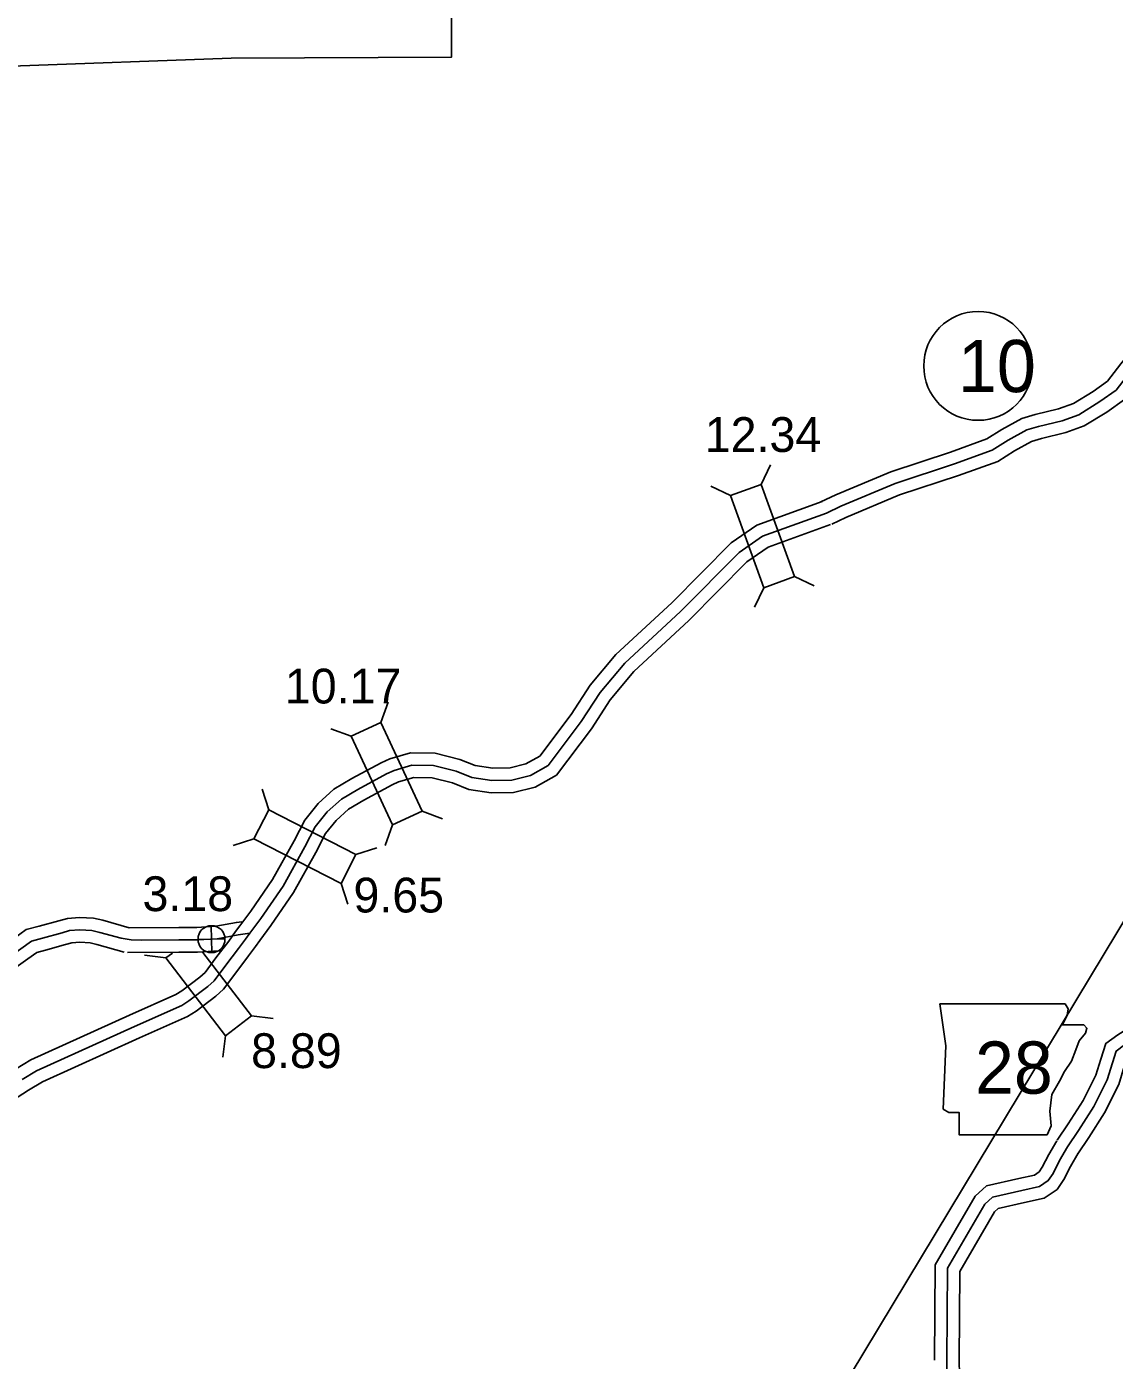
# Model space of a CAD drawing. Extents: x 31699 to 244310, y -8841 to 11474.
# Drawn here: x 94816 to 95696, y 2216 to 3295 of the extents above; entities that cross this region are included whole.
import ezdxf

# ---------------------------------------------------------------- set-up
doc = ezdxf.new("R2010")
doc.units = 0
for name, color, linetype in [('B_Logo', 7, 'Continuous'), ('G-ANNO-TEXT', 7, 'Continuous'), ('Level 21', 7, 'Continuous'), ('Level 48', 7, 'Continuous'), ('Level 55', 7, 'Continuous'), ('R_Border Notes', 7, 'Continuous'), ('R_Logo', 7, 'Continuous'), ('R_XS_EARTHWORK_STAGE1', 7, 'Continuous'), ('R_XS_EARTHWORK_STAGE2', 7, 'Continuous'), ('S_WALL', 7, 'Continuous'), ('S_WALL_ANNOT', 7, 'Continuous')]:
    doc.layers.add(name, color=color, linetype=linetype)

msp = doc.modelspace()

# ---------------------------------------------------------------- linework, layer by layer
at = {"layer": 'B_Logo'}
for points in [[(95840.6, 3114.7), (95790.4, 3080.5), (95743.2, 3049.5), (95730.6, 3039.9), (95718.8, 3028.1), (95708.7, 3015.8), (95696.9, 3000.7), (95683.9, 2991.5), (95666.7, 2980.9), (95653.3, 2976.1), (95634.1, 2971.3), (95624.7, 2968.7), (95609.6, 2960.3), (95596.8, 2952.3), (95566.3, 2941.2), (95518.4, 2925.4), (95474.3, 2907), (95462.7, 2901.4)], [(95462.7, 2901.4), (95411.1, 2882.7), (95392.1, 2869.5), (95344.6, 2821.7), (95299.7, 2780), (95279.8, 2756.2), (95264.5, 2732.6), (95237.7, 2697.1), (95223.4, 2689), (95208.3, 2685.3), (95192.3, 2684.9), (95176.1, 2687.5), (95163.3, 2692.6), (95145.1, 2697.1), (95127.6, 2697.3), (95113.2, 2693.2), (95107.1, 2690.4), (95083.8, 2677.8), (95070.5, 2669.8), (95058.9, 2659.6), (95049.3, 2647.5), (95041.1, 2631.4), (95023.4, 2599.5), (95005.4, 2573.4), (94996.6, 2561.5)], [(95845.7, 2592.7), (95806.8, 2577.3), (95783.2, 2553.4), (95760, 2537.4), (95756.5, 2534.4), (95750, 2524.6), (95730.4, 2490.4), (95724.9, 2484), (95703.8, 2471), (95697.1, 2466.1), (95694.1, 2456.5), (95689.8, 2442.8), (95679, 2421.1), (95666.5, 2401.7), (95657.7, 2388.5)], [(94892.5, 2557.3), (94875.3, 2562.1), (94868.8, 2563.5), (94859, 2564.1), (94850.7, 2563.5), (94844.7, 2561.8), (94828.8, 2557.4), (94820, 2555.1), (94811.3, 2548.7), (94790.9, 2534.3), (94767.6, 2525.8), (94746.6, 2521.3), (94739.8, 2520.4), (94726.2, 2523.1), (94634.5, 2560.5), (94456.1, 2562.7)], [(94996.6, 2561.5), (94993.1, 2556.7), (94987.3, 2549.1), (94977.1, 2535.5), (94967.7, 2522.9), (94962.5, 2518.2), (94947.3, 2506.6), (94941.4, 2502.9), (94903.2, 2486), (94824.1, 2450.1), (94812.3, 2443)], [(94892.5, 2557.3), (94900.5, 2556), (94909.1, 2555.9)], [(94996.6, 2561.5), (94987.2, 2560.2), (94970.1, 2557), (94953.9, 2556.1), (94939.1, 2556), (94909.1, 2555.9)], [(95657.7, 2388.5), (95651.3, 2377.5), (95646, 2367.1), (95642.1, 2361.3), (95634.9, 2356.5), (95620.6, 2353.2), (95596.9, 2347.8), (95590.7, 2342.3), (95560.6, 2290.3), (95560.1, 2216)], [(95561.8, 2068.9), (95562.6, 2127.2), (95559.2, 2139.5), (95559.8, 2147.4), (95561.3, 2155.1), (95560.1, 2216)]]:
    msp.add_lwpolyline(points, dxfattribs=at)
at = {"layer": 'G-ANNO-TEXT'}
msp.add_lwpolyline([(95554.3, 2504.2), (95559.4, 2470.4), (95557.1, 2419.1), (95561.6, 2416.3), (95570.1, 2416.3), (95570.1, 2398.2), (95641.1, 2398.2), (95644.5, 2405.6), (95643.4, 2417.4), (95645.1, 2430.9), (95651.3, 2441.6), (95655.2, 2449.5), (95660.9, 2458), (95664.3, 2467), (95667.1, 2474.4), (95672.2, 2480.6), (95673.3, 2484.5), (95671, 2487.3), (95653.5, 2487.3), (95657.5, 2495.2), (95658.1, 2500.3), (95655.7, 2504.2)], close=True, dxfattribs=at)
at = {"layer": 'Level 21'}
for p, q in [((94965.7, 2545.8), (94965.2, 2567.5)), ((94954.6, 2556.4), (94976.3, 2556.9))]:
    msp.add_line(p, q, dxfattribs=at)
msp.add_circle((94965.5, 2556.6), 10.9, dxfattribs=at)
at = {"layer": 'Level 48'}
msp.add_lwpolyline([(95334.1, 1958.7), (95721.3, 2601), (96084.1, 1958.7)], close=True, dxfattribs=at)
at = {"layer": 'Level 55'}
for points in [[(95842, 2602), (95801.2, 2585.8), (95776.7, 2561.1), (95753.8, 2545.3), (95749, 2541.1), (95741.5, 2529.9), (95722.2, 2496.2), (95718.3, 2491.7), (95698.3, 2479.3), (95688.6, 2472.3), (95684.5, 2459.6), (95680.5, 2446.5), (95670.3, 2426), (95658.1, 2407.2), (95649.4, 2394)], [(95849.4, 2583.4), (95812.5, 2568.7), (95789.6, 2545.7), (95766.1, 2529.5), (95764.1, 2527.7), (95758.5, 2519.3), (95738.6, 2484.5), (95731.4, 2476.3), (95709.4, 2462.7), (95705.7, 2460), (95703.6, 2453.5), (95699.1, 2439), (95687.7, 2416.1), (95674.8, 2396.2), (95666.1, 2382.9)], [(94899, 2565.9), (94877.7, 2571.9), (94870.1, 2573.5), (94858.9, 2574.1), (94849, 2573.4), (94842, 2571.4), (94826.2, 2567), (94815.7, 2564.4), (94805.4, 2556.8), (94786.2, 2543.3), (94764.8, 2535.4), (94744.9, 2531.1), (94740.2, 2530.5), (94729.1, 2532.7), (94636.5, 2570.5), (94456.3, 2572.7)], [(94990.1, 2570.7), (94985.6, 2570.1), (94968.9, 2567), (94953.6, 2566.1), (94939.1, 2566), (94899, 2565.9)], [(94894.9, 2546.2), (94872.9, 2552.4), (94867.4, 2553.6), (94859.1, 2554.1), (94852.5, 2553.6), (94847.4, 2552.2), (94831.4, 2547.7), (94824.4, 2545.9), (94817.1, 2540.6), (94795.5, 2525.4), (94770.4, 2516.2), (94748.3, 2511.4), (94739.5, 2510.3), (94723.3, 2513.5), (94632.4, 2550.6), (94456, 2552.7)], [(94972.4, 2547.3), (94971.3, 2547.1), (94954.3, 2546.1), (94939.2, 2546), (94897.7, 2545.9)], [(95649.1, 2393.5), (95642.6, 2382.3), (95637.3, 2372.2), (95634.8, 2368.5), (95630.9, 2365.8), (95618.4, 2363), (95592.2, 2357), (95582.9, 2348.7), (95550.7, 2293), (95550.1, 2216.1)], [(95666.4, 2383.4), (95660.1, 2372.6), (95654.6, 2362.1), (95649.3, 2354.1), (95638.9, 2347.1), (95622.8, 2343.5), (95601.6, 2338.7), (95598.6, 2335.9), (95570.6, 2287.6), (95570.1, 2215.9)], [(95570.1, 2216.2), (95571.3, 2154.3), (95569.7, 2146.1), (95569.3, 2140.5), (95572.7, 2128.5), (95572, 2079.5)]]:
    msp.add_lwpolyline(points, dxfattribs=at)
at = {"layer": 'R_Border Notes'}
msp.add_circle((95585.4, 3020.4), 44, dxfattribs=at)
at = {"layer": 'R_Logo'}
msp.add_lwpolyline([(94211.4, 3269.1), (94282.2, 3268.3), (94455.7, 3266.6), (94631.7, 3267.5), (94803.9, 3263), (94981.5, 3269.3), (95159.6, 3270.3), (95159.5, 3445.2), (95159.2, 3622.5), (95158.9, 3726)], dxfattribs=at)
at = {"layer": 'R_XS_EARTHWORK_STAGE1'}
for p, q in [((95410, 2924.5), (95417.5, 2940.4)), ((95385.2, 2915.5), (95369.2, 2923)), ((95436.9, 2850), (95452.9, 2842.5)), ((95412.1, 2841), (95404.6, 2825.1)), ((95102.4, 2731.9), (95108.4, 2748.4)), ((95078.5, 2720.8), (95061.9, 2726.8)), ((95011.8, 2661.2), (95006.4, 2677.9)), ((95135.8, 2660.1), (95152.3, 2654)), ((95111.9, 2649), (95105.8, 2632.4)), ((94999.8, 2637.7), (94983.1, 2632.3)), ((95082.3, 2625.1), (95099.1, 2630.6)), ((95070.3, 2601.6), (95075.8, 2584.9)), ((94928.6, 2541.4), (94911.2, 2543.7)), ((94933.9, 2545.4), (94928.6, 2541.4)), ((94928.6, 2541.4), (94976.9, 2478.5)), ((94997.8, 2494.6), (94958.5, 2545.8)), ((94976.9, 2478.5), (94997.8, 2494.6)), ((94997.8, 2494.6), (95015.3, 2492.3)), ((94976.9, 2478.5), (94974.6, 2461.1))]:
    msp.add_line(p, q, dxfattribs=at)
for points in [[(95436.9, 2850), (95410, 2924.5), (95385.2, 2915.5), (95412.1, 2841)], [(95135.8, 2660.1), (95102.4, 2731.9), (95078.5, 2720.8), (95111.9, 2649)], [(95082.3, 2625.1), (95011.8, 2661.2), (94999.8, 2637.7), (95070.3, 2601.6)]]:
    msp.add_lwpolyline(points, close=True, dxfattribs=at)
at = {"layer": 'R_XS_EARTHWORK_STAGE2'}
for points in [[(95832.7, 3121.4), (95784.9, 3088.8), (95737.4, 3057.6), (95724, 3047.4), (95711.3, 3034.8), (95700.9, 3022), (95689.9, 3008), (95678.4, 2999.8), (95662.4, 2990), (95650.4, 2985.7), (95631.5, 2981), (95620.8, 2978), (95604.5, 2968.9), (95592.3, 2961.3), (95563, 2950.7), (95514.9, 2934.7), (95470.2, 2916.1), (95458.3, 2910.4)], [(95846.2, 3106.4), (95796, 3072.1), (95749, 3041.3), (95737.2, 3032.3), (95726.2, 3021.4), (95716.5, 3009.5), (95703.8, 2993.3), (95689.4, 2983.1), (95671.1, 2971.9), (95656.3, 2966.5), (95636.7, 2961.7), (95628.5, 2959.3), (95614.7, 2951.7), (95601.2, 2943.2), (95569.6, 2931.8), (95521.9, 2916), (95478.4, 2897.9), (95467, 2892.4)], [(95459.3, 2910.8), (95406.4, 2891.7), (95385.6, 2877.2), (95337.7, 2828.8), (95292.4, 2786.9), (95271.8, 2762.1), (95256.3, 2738.4), (95231, 2704.8), (95219.7, 2698.4), (95207, 2695.2), (95193, 2694.9), (95178.8, 2697.2), (95166.4, 2702.1), (95146.4, 2707.1), (95126.3, 2707.4), (95109.7, 2702.6), (95102.6, 2699.4), (95078.9, 2686.5), (95064.5, 2677.9), (95051.7, 2666.5), (95040.9, 2653), (95032.3, 2636.1), (95014.8, 2604.8), (94997.2, 2579.2), (94988.5, 2567.4)], [(95466.1, 2892), (95415.7, 2873.8), (95398.5, 2861.8), (95351.6, 2814.5), (95307, 2773.1), (95287.9, 2750.2), (95272.7, 2726.9), (95244.4, 2689.4), (95227.1, 2679.6), (95209.6, 2675.3), (95191.6, 2674.9), (95173.5, 2677.8), (95160.3, 2683), (95143.8, 2687.1), (95129, 2687.3), (95116.7, 2683.8), (95111.6, 2681.5), (95088.8, 2669.1), (95076.4, 2661.7), (95066.2, 2652.7), (95057.8, 2642.1), (95049.9, 2626.7), (95031.9, 2594.3), (95013.5, 2567.6), (95004.6, 2555.5)], [(94988.5, 2567.4), (94985, 2562.7), (94979.4, 2555.1), (94969.1, 2541.5), (94960.3, 2529.7), (94956.1, 2525.9), (94941.6, 2514.8), (94936.7, 2511.8), (94899.1, 2495.1), (94819.5, 2459), (94807.1, 2451.5)], [(95004.6, 2555.5), (95001.1, 2550.7), (94995.3, 2543.1), (94985.1, 2529.5), (94975.2, 2516.1), (94968.9, 2510.5), (94953, 2498.3), (94946, 2494.1), (94907.3, 2476.8), (94828.8, 2441.3), (94817.6, 2434.5), (94726.6, 2375.9)]]:
    msp.add_lwpolyline(points, dxfattribs=at)

# ---------------------------------------------------------------- texts
at = {"layer": 'G-ANNO-TEXT'}
msp.add_text('28', height=42.24, dxfattribs=at).set_placement((95582.9, 2431.6))
at = {"layer": 'R_Border Notes'}
msp.add_text('10', height=42.24, dxfattribs=at).set_placement((95569.1, 2999.2))
at = {"layer": 'S_WALL'}
for s, p in [('12.34', (95364.3, 2950.8)), ('10.17', (95024.8, 2747.3)), ('9.65', (95080.3, 2578.2)), ('8.89', (94997.5, 2452.3))]:
    msp.add_text(s, height=28.16, dxfattribs=at).set_placement(p)
at = {"layer": 'S_WALL_ANNOT'}
msp.add_text('3.18', height=28.16, dxfattribs=at).set_placement((94909.7, 2579.3))

doc.saveas('drawing.dxf')
